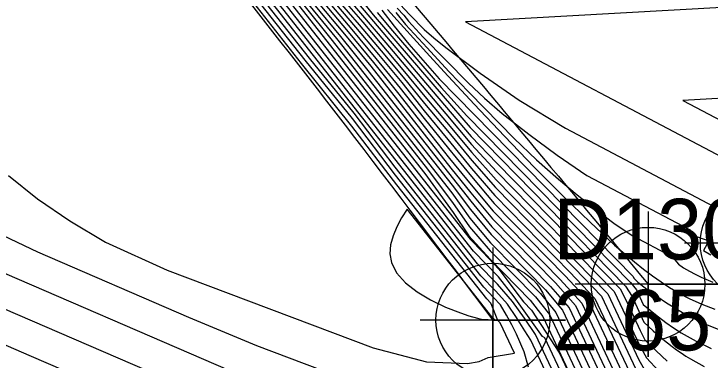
# Model space of a CAD drawing. Extents: x 2356077 to 2359823, y 225951 to 227822.
# Drawn here: x 2357968.71 to 2357997.42, y 226115.82 to 226130.08 of the extents above; entities that cross this region are included whole.
import ezdxf

# ---------------------------------------------------------------- set-up
doc = ezdxf.new("R2010")
doc.units = 0
for name, color, linetype in [('DTM Contours Major', 7, 'Continuous'), ('DTM Contours Minor', 7, 'Continuous'), ('Exist DTM Breakline', 7, 'Continuous'), ('Exist DTM Breakline Cogo Elevation', 7, 'Continuous'), ('Exist DTM Breakline Cogo Number', 7, 'Continuous'), ('Exist DTM Breakline Cogo Point CELL', 7, 'Continuous'), ('Exist DTM Breakline Underwater', 7, 'Continuous'), ('Exist DTM Breakline Underwater Cogo Point CELL', 7, 'Continuous'), ('Exist DTM Regular Point Underwater CELL', 7, 'Continuous')]:
    doc.layers.add(name, color=color, linetype=linetype)

msp = doc.modelspace()

# ---------------------------------------------------------------- linework, layer by layer
at = {"layer": 'DTM Contours Major'}
for points in [[(2357968.12, 226146.83), (2357969.052, 226145.824), (2357970.488, 226144.257), (2357972.037, 226142.535), (2357974.013, 226140.309), (2357974.486, 226139.765), (2357975.271, 226138.8), (2357975.849, 226138.168), (2357976.912, 226137.038), (2357978.748, 226134.985), (2357980.658, 226132.828), (2357981.738, 226131.67), (2357982.441, 226130.785), (2357984.054, 226128.891), (2357986.516, 226125.973), (2357987.584, 226124.701), (2357988.609, 226123.587), (2357993.46, 226118.648), (2357993.827, 226117.891), (2357994.51, 226116.437), (2357994.799, 226115.908), (2357995.309, 226115.353)], [(2357968.703, 226145.15), (2357969.955, 226143.758), (2357971.16, 226142.4), (2357972.917, 226140.391), (2357974.081, 226139.05), (2357975.18, 226137.699), (2357975.759, 226137.015), (2357976.54, 226136.185), (2357977.333, 226135.334), (2357978.855, 226133.599), (2357979.641, 226132.695), (2357980.444, 226131.764), (2357981.458, 226130.574), (2357982.49, 226129.346), (2357983.534, 226128.087), (2357984.577, 226126.782), (2357985.627, 226125.448), (2357986.677, 226124.129), (2357987.571, 226123.046), (2357988.477, 226121.957), (2357991.241, 226119.143), (2357992.136, 226118.159), (2357994.39, 226113.363)], [(2357968.156, 226144.68), (2357969.576, 226143.078), (2357970.959, 226141.493), (2357972.992, 226139.133), (2357973.669, 226138.343), (2357975.788, 226135.739), (2357976.832, 226134.627), (2357977.437, 226133.972), (2357978.632, 226132.584), (2357979.253, 226131.856), (2357980.442, 226130.44), (2357985.663, 226123.808), (2357986.796, 226122.309), (2357987.5, 226121.306), (2357988.355, 226120.318), (2357990.213, 226118.426), (2357990.792, 226117.69), (2357995.315, 226108.063)], [(2357990.918, 226114.73), (2357990.025, 226116.63), (2357989.786, 226117.022), (2357989.437, 226117.565), (2357989.063, 226118.121), (2357988.589, 226118.655), (2357987.961, 226119.294), (2357984.437, 226123.77), (2357982.748, 226125.995), (2357980.903, 226128.259), (2357977.799, 226132.201), (2357976.659, 226133.552), (2357975.969, 226134.304), (2357974.171, 226136.512), (2357972.472, 226138.531), (2357970.756, 226140.551), (2357969.863, 226141.589), (2357968.943, 226142.649), (2357967.992, 226143.734)], [(2357984.112, 226130.273), (2357985.863, 226128.349), (2357986.46, 226127.7), (2357987.695, 226126.369), (2357988.941, 226125.049), (2357990.171, 226123.773), (2357991.356, 226122.577), (2357992.469, 226121.494), (2357993.482, 226120.558), (2357993.901, 226120.192), (2357994.297, 226119.861), (2357994.676, 226119.56), (2357995.041, 226119.287), (2357995.397, 226119.038), (2357995.747, 226118.812), (2357996.149, 226118.573), (2357996.419, 226118.428), (2357996.555, 226118.359), (2357997.08, 226118.119), (2357997.619, 226117.92)], [(2358000.837, 226122.462), (2358002.342, 226123.67), (2358002.318, 226124.241), (2358002.432, 226124.186), (2358002.488, 226124.371), (2358002.569, 226124.435), (2358002.619, 226124.582), (2358002.896, 226123.96), (2358003.154, 226124.732), (2358004.915, 226127.008), (2357996.296, 226126.52), (2358001.539, 226123.751), (2358000.837, 226122.462)], [(2357965.064, 226120.795), (2357979.778, 226114.449)]]:
    msp.add_lwpolyline(points, dxfattribs=at)
at = {"layer": 'DTM Contours Minor'}
for points in [[(2357968.291, 226148.302), (2357969.601, 226146.911), (2357970.861, 226145.56), (2357972.421, 226143.862), (2357973.485, 226142.685), (2357974.843, 226141.156), (2357976.205, 226139.605), (2357977.164, 226138.529), (2357984.151, 226131.103), (2357984.158, 226131.063), (2357984.157, 226131.027), (2357984.483, 226130.744), (2357984.521, 226130.679), (2357984.538, 226130.628), (2357984.544, 226130.582), (2357984.81, 226130.298), (2357985.053, 226130.03), (2357985.625, 226129.447), (2357986.031, 226129.095), (2357986.525, 226128.701), (2357987.943, 226127.645), (2357989.549, 226126.525), (2357991.456, 226125.381), (2357997.58, 226122.148)], [(2357967.94, 226146.817), (2357968.836, 226145.849), (2357970.258, 226144.294), (2357971.863, 226142.507), (2357973.909, 226140.191), (2357974.407, 226139.62), (2357975.254, 226138.579), (2357975.817, 226137.952), (2357976.822, 226136.884), (2357977.722, 226135.887), (2357979.527, 226133.855), (2357980.453, 226132.803), (2357981.456, 226131.716), (2357982.24, 226130.743), (2357983.095, 226129.742), (2357984.817, 226127.702), (2357985.662, 226126.681), (2357986.556, 226125.618), (2357987.59, 226124.371), (2357988.591, 226123.252), (2357993.205, 226118.55), (2357994.485, 226115.825), (2357994.86, 226115.148)], [(2357968.3, 226146.842), (2357969.268, 226145.799), (2357970.717, 226144.22), (2357972.211, 226142.565), (2357974.116, 226140.426), (2357974.564, 226139.911), (2357975.287, 226139.023), (2357976.979, 226137.208), (2357979.865, 226133.98), (2357980.863, 226132.853), (2357982.021, 226131.619), (2357982.673, 226130.808), (2357983.388, 226129.947), (2357985.689, 226127.247), (2357987.569, 226125.032), (2357988.619, 226123.93), (2357993.704, 226118.752), (2357994.013, 226118.161), (2357994.539, 226117.042), (2357994.734, 226116.656), (2357995.193, 226116.191), (2357995.649, 226115.768)], [(2357967.534, 226146.01), (2357968.87, 226144.534), (2357970.17, 226143.073), (2357971.434, 226141.632), (2357973.914, 226138.769), (2357975.139, 226137.264), (2357975.759, 226136.516), (2357977.13, 226135.059), (2357977.823, 226134.275), (2357979.237, 226132.644), (2357979.971, 226131.789), (2357981.063, 226130.501), (2357982.184, 226129.159), (2357983.312, 226127.75), (2357987.547, 226122.368), (2357988.417, 226121.313), (2357990.834, 226118.852), (2357991.601, 226117.965), (2357994.338, 226112.14)], [(2357967.752, 226145.981), (2357969.104, 226144.491), (2357970.367, 226143.074), (2357971.593, 226141.679), (2357973.997, 226138.91), (2357975.16, 226137.481), (2357975.757, 226136.768), (2357977.236, 226135.196), (2357978.688, 226133.535), (2357980.208, 226131.775), (2357981.261, 226130.536), (2357982.337, 226129.252), (2357983.425, 226127.926), (2357986.733, 226123.725), (2357987.559, 226122.709), (2357988.446, 226121.637), (2357991.038, 226118.997), (2357991.869, 226118.062), (2357994.365, 226112.749)], [(2357968.187, 226145.927), (2357969.568, 226144.409), (2357970.757, 226143.079), (2357972.476, 226141.128), (2357974.164, 226139.191), (2357975.2, 226137.918), (2357975.766, 226137.258), (2357976.602, 226136.368), (2357977.43, 226135.472), (2357979.022, 226133.663), (2357979.843, 226132.722), (2357980.68, 226131.754), (2357981.654, 226130.614), (2357982.642, 226129.443), (2357983.64, 226128.246), (2357984.638, 226127.024), (2357985.624, 226125.771), (2357986.629, 226124.531), (2357987.58, 226123.38), (2357988.509, 226122.277), (2357991.442, 226119.291), (2357992.403, 226118.257), (2357994.412, 226113.981)], [(2357968.404, 226145.9), (2357969.798, 226144.369), (2357970.951, 226143.083), (2357972.615, 226141.2), (2357974.246, 226139.332), (2357975.219, 226138.137), (2357975.777, 226137.495), (2357976.67, 226136.546), (2357977.527, 226135.61), (2357979.189, 226133.727), (2357980.046, 226132.749), (2357980.917, 226131.763), (2357982.794, 226129.541), (2357983.746, 226128.406), (2357984.702, 226127.253), (2357985.626, 226126.088), (2357986.601, 226124.912), (2357987.587, 226123.713), (2357988.541, 226122.598), (2357991.641, 226119.441), (2357992.67, 226118.355), (2357994.434, 226114.6)], [(2357968.62, 226145.875), (2357970.029, 226144.331), (2357971.145, 226143.088), (2357972.754, 226141.272), (2357973.806, 226140.074), (2357974.327, 226139.476), (2357975.236, 226138.358), (2357975.794, 226137.727), (2357976.742, 226136.72), (2357977.625, 226135.748), (2357979.358, 226133.792), (2357980.249, 226132.777), (2357981.178, 226131.751), (2357982.045, 226130.699), (2357982.945, 226129.641), (2357983.851, 226128.567), (2357984.761, 226127.477), (2357985.637, 226126.393), (2357986.59, 226125.263), (2357987.591, 226124.041), (2357988.568, 226122.923), (2357991.838, 226119.593), (2357992.938, 226118.452), (2357994.461, 226115.21)], [(2357967.911, 226144.737), (2357969.374, 226143.084), (2357970.799, 226141.448), (2357972.894, 226139.014), (2357973.592, 226138.197), (2357975.804, 226135.477), (2357976.256, 226134.988), (2357977.3, 226133.879), (2357977.864, 226133.231), (2357979.01, 226131.891), (2357980.139, 226130.505), (2357985.653, 226123.501), (2357986.819, 226121.901), (2357987.477, 226120.931), (2357988.344, 226119.976), (2357990.002, 226118.288), (2357990.517, 226117.609), (2357995.372, 226107.276)], [(2357968.397, 226144.628), (2357969.775, 226143.074), (2357971.117, 226141.538), (2357973.091, 226139.252), (2357973.749, 226138.486), (2357975.775, 226136), (2357976.928, 226134.774), (2357977.565, 226134.073), (2357978.834, 226132.601), (2357979.495, 226131.828), (2357980.665, 226130.442), (2357981.833, 226128.992), (2357985.66, 226124.131), (2357986.772, 226122.704), (2357987.518, 226121.668), (2357988.37, 226120.655), (2357990.422, 226118.566), (2357991.063, 226117.778), (2357995.25, 226108.868)], [(2357968.634, 226144.58), (2357969.973, 226143.073), (2357971.276, 226141.585), (2357973.192, 226139.37), (2357973.831, 226138.628), (2357975.765, 226136.26), (2357977.027, 226134.918), (2357977.693, 226134.174), (2357979.036, 226132.621), (2357979.734, 226131.807), (2357980.865, 226130.47), (2357982.02, 226129.073), (2357986.784, 226123.021), (2357987.533, 226122.022), (2357988.391, 226120.987), (2357990.629, 226118.708), (2357991.333, 226117.87), (2357995.173, 226109.698)], [(2357992.872, 226111.238), (2357990.223, 226116.872), (2357989.764, 226117.538), (2357989.269, 226118.231), (2357988.656, 226118.939), (2357987.826, 226119.784), (2357979.539, 226130.31), (2357978.338, 226131.797), (2357976.576, 226133.883), (2357976.171, 226134.329), (2357975.824, 226134.725), (2357974.959, 226135.788), (2357974.131, 226136.791), (2357971.815, 226139.546), (2357970.284, 226141.348), (2357969.507, 226142.251), (2357968.721, 226143.158), (2357967.92, 226144.072)], [(2357994.577, 226108.276), (2357990.602, 226116.734), (2357990.512, 226116.788), (2357989.344, 226118.423), (2357988.699, 226119.248), (2357987.669, 226120.302), (2357979.798, 226130.3), (2357978.527, 226131.835), (2357976.597, 226134.115), (2357976.165, 226134.586), (2357975.779, 226135.022), (2357974.958, 226136.032), (2357974.159, 226137.004), (2357971.936, 226139.641), (2357970.457, 226141.377), (2357968.947, 226143.123), (2357968.175, 226144.003)], [(2357968.415, 226143.95), (2357969.897, 226142.254), (2357971.346, 226140.569), (2357973.483, 226138.051), (2357974.204, 226137.2), (2357975.767, 226135.28), (2357976.187, 226134.813), (2357976.648, 226134.322), (2357978.735, 226131.876), (2357979.985, 226130.382), (2357987.527, 226120.801), (2357988.043, 226120.268), (2357988.722, 226119.555), (2357989.405, 226118.633), (2357989.73, 226118.213), (2357990.06, 226117.876), (2357991.213, 226116.1), (2357995.824, 226106.287)], [(2357989.933, 226115.521), (2357989.752, 226116.155), (2357989.44, 226116.89), (2357989.247, 226117.272), (2357989.026, 226117.671), (2357988.781, 226118.087), (2357988.493, 226118.399), (2357988.085, 226118.817), (2357984.443, 226123.443), (2357982.675, 226125.768), (2357980.718, 226128.175), (2357977.248, 226132.583), (2357976.959, 226132.96), (2357976.68, 226133.289), (2357976.113, 226133.892), (2357974.225, 226136.206), (2357973.304, 226137.308), (2357971.518, 226139.417), (2357970.624, 226140.463), (2357969.708, 226141.526), (2357968.771, 226142.604), (2357967.806, 226143.701)], [(2357968.486, 226123.42), (2357969.684, 226122.463), (2357971.022, 226121.55), (2357972.487, 226120.676), (2357975.027, 226119.524), (2357983.529, 226116.315), (2357985.727, 226115.747), (2357987.417, 226115.672), (2357987.899, 226115.762), (2357988.269, 226115.919), (2357989.35, 226116.095), (2357988.759, 226117.354), (2357988.668, 226117.449), (2357988.584, 226117.652), (2357988.491, 226117.9), (2357988.377, 226118.162), (2357988.212, 226118.336), (2357984.507, 226123.042), (2357982.651, 226125.46), (2357980.576, 226128.035), (2357978.607, 226130.537), (2357976.234, 226133.394), (2357976.13, 226133.505)], [(2357982.914, 226130.821), (2357983.528, 226130.051), (2357986.408, 226126.69), (2357987.521, 226125.4), (2357993.936, 226118.868), (2357994.199, 226118.433), (2357994.692, 226117.383), (2357995.075, 226117.026), (2357995.477, 226116.679), (2357995.664, 226116.527), (2357995.852, 226116.382), (2357996.04, 226116.243), (2357996.23, 226116.111), (2357996.421, 226115.984), (2357996.613, 226115.864), (2357997.176, 226115.554)], [(2358008.721, 226130.974), (2357987.336, 226129.762)], [(2357983.876, 226130.238), (2357984.386, 226129.578), (2357985.001, 226128.835), (2357986.242, 226127.408), (2357994.241, 226119.263), (2357994.278, 226119.197), (2357994.337, 226119.124), (2357994.434, 226119.034), (2357994.815, 226118.742), (2357995.224, 226118.445), (2357995.616, 226118.18), (2357996.344, 226117.738), (2357997.067, 226117.37), (2357997.785, 226117.08)], [(2357984.51, 226130.317), (2357984.789, 226130.036), (2357984.987, 226129.784), (2357985.588, 226129.132), (2357987.455, 226127.232), (2357988.11, 226126.606), (2357988.844, 226125.987), (2357989.944, 226125.123), (2357991.112, 226124.264), (2357992.331, 226123.43), (2357996.567, 226121.193), (2357996.714, 226120.961), (2357997.37, 226120.731), (2357997.153, 226120.334), (2357997.448, 226120.16)], [(2357983.694, 226130.15), (2357984.321, 226129.389), (2357986.332, 226127.055), (2357987.389, 226125.887), (2357994.143, 226119.01), (2357994.383, 226118.708), (2357994.664, 226118.11), (2357994.953, 226117.867), (2357995.287, 226117.6), (2357995.598, 226117.366), (2357995.91, 226117.148), (2357996.224, 226116.945), (2357996.841, 226116.592), (2357997.467, 226116.299)], [(2357984.455, 226130.14), (2357984.865, 226129.653), (2357985.746, 226128.687), (2357986.643, 226127.716), (2357987.499, 226126.834), (2357989.346, 226124.953), (2357990.261, 226124.077), (2357991.163, 226123.272), (2357991.938, 226122.624), (2357992.704, 226122.021), (2357993.456, 226121.462), (2357994.201, 226120.953), (2357995.813, 226120.102), (2357995.971, 226119.942), (2357996.123, 226119.774), (2357996.326, 226119.613), (2357996.569, 226119.481), (2357996.808, 226119.357), (2357997.047, 226119.24), (2357997.531, 226119.027)], [(2357987.336, 226129.762), (2357998.178, 226124.037)], [(2357956.941, 226122.831), (2357977.733, 226113.863)], [(2357988.424, 226117.595), (2357984.922, 226122.043), (2357984.696, 226121.678), (2357984.499, 226121.308), (2357984.344, 226120.936), (2357984.245, 226120.565), (2357984.218, 226120.197), (2357984.275, 226119.836), (2357984.49, 226119.407), (2357984.855, 226119.002), (2357985.335, 226118.629), (2357985.896, 226118.293), (2357986.504, 226118.001), (2357987.125, 226117.758), (2357987.476, 226117.643), (2357987.821, 226117.545), (2357987.992, 226117.5), (2357988.536, 226117.481), (2357988.424, 226117.595)], [(2357966.807, 226121.641), (2357969.678, 226120.273), (2357975.912, 226117.584), (2357978.71, 226116.414), (2357981.411, 226115.395)], [(2357961.702, 226119.335), (2357969.333, 226116.018), (2357983.705, 226109.819)]]:
    msp.add_lwpolyline(points, dxfattribs=at)
at = {"layer": 'Exist DTM Breakline'}
for points in [[(2357739.379, 226441.004), (2357819.613, 226359.102), (2357890.87, 226277.588), (2357993.999, 226180.096), (2358102.764, 226183.23), (2358191.473, 226205.9), (2358275.273, 226131.78), (2358421.38, 226152.319), (2358505.025, 226137.402), (2358547.118, 226053.573)], [(2357719.555, 226395.117), (2357791.559, 226318.918), (2357850.785, 226251.619), (2357976.144, 226133.407), (2357988.46, 226117.463)]]:
    msp.add_spline(points, degree=3, dxfattribs=at)
at = {"layer": 'Exist DTM Breakline Cogo Point CELL'}
msp.add_lwpolyline([(2357988.46, 226120.463), (2357988.46, 226114.463), (2357988.46, 226117.463), (2357991.46, 226117.463), (2357985.46, 226117.463)], dxfattribs=at)
msp.add_circle((2357988.46, 226117.463), 2.344, dxfattribs=at)
at = {"layer": 'Exist DTM Breakline Underwater'}
for points in [[(2357739.428, 226434.309), (2357811.723, 226357.465), (2357885.724, 226276.345), (2357991.789, 226172.502), (2358103.028, 226173.66), (2358191.056, 226197.408), (2358272.648, 226122.63), (2358421.22, 226141.688), (2358498.765, 226117.394), (2358527.12, 226046.782)], [(2357722.365, 226399.093), (2357796.501, 226325.142), (2357855.427, 226255.408), (2357974.836, 226142.381), (2357994.862, 226118.943)]]:
    msp.add_spline(points, degree=3, dxfattribs=at)
at = {"layer": 'Exist DTM Breakline Underwater Cogo Point CELL'}
msp.add_lwpolyline([(2357994.862, 226121.943), (2357994.862, 226115.943), (2357994.862, 226118.943), (2357997.862, 226118.943), (2357991.862, 226118.943)], dxfattribs=at)
msp.add_circle((2357994.862, 226118.943), 2.344, dxfattribs=at)
at = {"layer": 'Exist DTM Regular Point Underwater CELL'}
msp.add_lwpolyline([(2357999.362, 226123.634), (2357999.362, 226117.634), (2357999.362, 226120.634), (2358002.362, 226120.634), (2357996.362, 226120.634)], dxfattribs=at)
msp.add_circle((2357999.362, 226120.634), 2.344, dxfattribs=at)

# ---------------------------------------------------------------- texts
at = {"layer": 'Exist DTM Breakline Cogo Elevation'}
msp.add_text('2.65', height=2.5, dxfattribs=at).set_placement((2357990.96, 226116.213))
at = {"layer": 'Exist DTM Breakline Cogo Number'}
msp.add_text('D1305', height=2.5, dxfattribs=at).set_placement((2357990.96, 226119.963))

doc.saveas('drawing.dxf')
